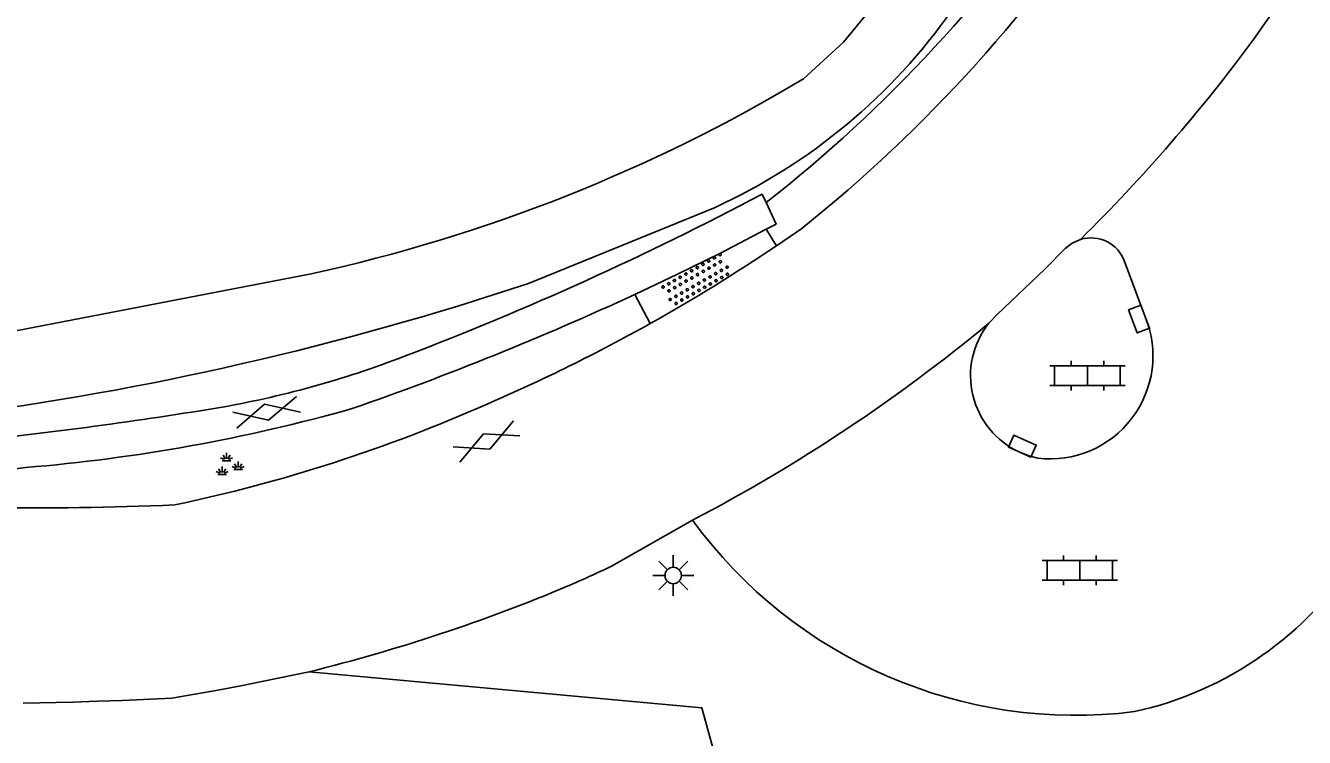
# Model space of a CAD drawing. Extents: x 131000 to 133013, y 393000 to 396501.
# Drawn here: x 131555.64 to 131594.68, y 394560.38 to 394582.1 of the extents above; entities that cross this region are included whole.
import ezdxf

# ---------------------------------------------------------------- set-up
doc = ezdxf.new("R2010")
doc.units = 0
for name, color, linetype in [('gg-knt-verharding', 7, 'Continuous'), ('gg-kntw-bovenkant insteek waterloop', 7, 'Continuous'), ('gt-symb-gesloten verharding', 7, 'Continuous'), ('gt-symb-groenvak', 7, 'Continuous'), ('gt-symb-klinker verharding', 7, 'Continuous'), ('gt-symb-kolk', 7, 'Continuous'), ('gt-symb-lichtmast', 7, 'Continuous'), ('gt-symb-overige verharding', 7, 'Continuous'), ('gx-grn-maaiveld', 7, 'Continuous')]:
    doc.layers.add(name, color=color, linetype=linetype)

# ---------------------------------------------------------------- blocks, each defined once
blk = doc.blocks.new('gt0-GESVH1')
at = {"layer": 'gt-symb-gesloten verharding'}
for p, q in [((-0.992, -0.261), (0.008, 0.239)), ((0.008, -0.261), (-0.992, 0.239)), ((0.008, 0.239), (1.008, -0.261)), ((1.008, 0.239), (0.008, -0.261))]:
    blk.add_line(p, q, dxfattribs=at)
blk = doc.blocks.new('gt0-OVH')
at = {"layer": 'gt-symb-overige verharding'}
for points in [[(-0.972, 0.298), (-0.967, 0.308), (-0.965, 0.319), (-0.966, 0.33), (-0.971, 0.34), (-0.978, 0.348), (-0.988, 0.353), (-0.999, 0.355), (-1.01, 0.354), (-1.02, 0.349), (-1.028, 0.342), (-1.033, 0.332), (-1.035, 0.321), (-1.034, 0.31), (-1.029, 0.3), (-1.022, 0.292), (-1.012, 0.287), (-1.001, 0.285), (-0.99, 0.286), (-0.98, 0.291)], [(-0.872, 0.106), (-0.867, 0.116), (-0.865, 0.126), (-0.866, 0.137), (-0.871, 0.147), (-0.878, 0.156), (-0.888, 0.161), (-0.899, 0.163), (-0.91, 0.162), (-0.92, 0.157), (-0.928, 0.15), (-0.933, 0.14), (-0.935, 0.129), (-0.934, 0.118), (-0.929, 0.108), (-0.922, 0.1), (-0.912, 0.095), (-0.901, 0.092), (-0.89, 0.094), (-0.88, 0.098)], [(-0.772, 0.298), (-0.767, 0.308), (-0.765, 0.319), (-0.766, 0.33), (-0.771, 0.34), (-0.778, 0.348), (-0.788, 0.353), (-0.799, 0.355), (-0.81, 0.354), (-0.82, 0.349), (-0.828, 0.342), (-0.833, 0.332), (-0.835, 0.321), (-0.834, 0.31), (-0.829, 0.3), (-0.822, 0.292), (-0.812, 0.287), (-0.801, 0.285), (-0.79, 0.286), (-0.78, 0.291)], [(-0.672, 0.106), (-0.667, 0.116), (-0.665, 0.126), (-0.666, 0.137), (-0.671, 0.147), (-0.678, 0.156), (-0.688, 0.161), (-0.699, 0.163), (-0.71, 0.162), (-0.72, 0.157), (-0.728, 0.15), (-0.733, 0.14), (-0.735, 0.129), (-0.734, 0.118), (-0.729, 0.108), (-0.722, 0.1), (-0.712, 0.095), (-0.701, 0.092), (-0.69, 0.094), (-0.68, 0.098)], [(-0.572, 0.298), (-0.567, 0.308), (-0.565, 0.319), (-0.566, 0.33), (-0.571, 0.34), (-0.578, 0.348), (-0.588, 0.353), (-0.599, 0.355), (-0.61, 0.354), (-0.62, 0.349), (-0.628, 0.342), (-0.633, 0.332), (-0.635, 0.321), (-0.634, 0.31), (-0.629, 0.3), (-0.622, 0.292), (-0.612, 0.287), (-0.601, 0.285), (-0.59, 0.286), (-0.58, 0.291)], [(-0.472, 0.106), (-0.467, 0.116), (-0.465, 0.126), (-0.466, 0.137), (-0.471, 0.147), (-0.478, 0.156), (-0.488, 0.161), (-0.499, 0.163), (-0.51, 0.162), (-0.52, 0.157), (-0.528, 0.15), (-0.533, 0.14), (-0.535, 0.129), (-0.534, 0.118), (-0.529, 0.108), (-0.522, 0.1), (-0.512, 0.095), (-0.501, 0.092), (-0.49, 0.094), (-0.48, 0.098)], [(-0.372, 0.298), (-0.367, 0.308), (-0.365, 0.319), (-0.366, 0.33), (-0.371, 0.34), (-0.378, 0.348), (-0.388, 0.353), (-0.399, 0.355), (-0.41, 0.354), (-0.42, 0.349), (-0.428, 0.342), (-0.433, 0.332), (-0.435, 0.321), (-0.434, 0.31), (-0.429, 0.3), (-0.422, 0.292), (-0.412, 0.287), (-0.401, 0.285), (-0.39, 0.286), (-0.38, 0.291)], [(-0.272, 0.106), (-0.267, 0.116), (-0.265, 0.126), (-0.266, 0.137), (-0.271, 0.147), (-0.278, 0.156), (-0.288, 0.161), (-0.299, 0.163), (-0.31, 0.162), (-0.32, 0.157), (-0.328, 0.15), (-0.333, 0.14), (-0.335, 0.129), (-0.334, 0.118), (-0.329, 0.108), (-0.322, 0.1), (-0.312, 0.095), (-0.301, 0.092), (-0.29, 0.094), (-0.28, 0.098)], [(-0.172, 0.298), (-0.167, 0.308), (-0.165, 0.319), (-0.166, 0.33), (-0.171, 0.34), (-0.178, 0.348), (-0.188, 0.353), (-0.199, 0.355), (-0.21, 0.354), (-0.22, 0.349), (-0.228, 0.342), (-0.233, 0.332), (-0.235, 0.321), (-0.234, 0.31), (-0.229, 0.3), (-0.222, 0.292), (-0.212, 0.287), (-0.201, 0.285), (-0.19, 0.286), (-0.18, 0.291)], [(-0.072, 0.106), (-0.067, 0.116), (-0.065, 0.126), (-0.066, 0.137), (-0.071, 0.147), (-0.078, 0.156), (-0.088, 0.161), (-0.099, 0.163), (-0.11, 0.162), (-0.12, 0.157), (-0.128, 0.15), (-0.133, 0.14), (-0.135, 0.129), (-0.134, 0.118), (-0.129, 0.108), (-0.122, 0.1), (-0.112, 0.095), (-0.101, 0.092), (-0.09, 0.094), (-0.08, 0.098)], [(0.028, 0.298), (0.033, 0.308), (0.035, 0.319), (0.034, 0.33), (0.029, 0.34), (0.022, 0.348), (0.012, 0.353), (0.001, 0.355), (-0.01, 0.354), (-0.02, 0.349), (-0.028, 0.342), (-0.033, 0.332), (-0.035, 0.321), (-0.034, 0.31), (-0.029, 0.3), (-0.022, 0.292), (-0.012, 0.287), (-0.001, 0.285), (0.01, 0.286), (0.02, 0.291)], [(0.128, 0.106), (0.133, 0.116), (0.135, 0.126), (0.134, 0.137), (0.129, 0.147), (0.122, 0.156), (0.112, 0.161), (0.101, 0.163), (0.09, 0.162), (0.08, 0.157), (0.072, 0.15), (0.067, 0.14), (0.065, 0.129), (0.066, 0.118), (0.071, 0.108), (0.078, 0.1), (0.088, 0.095), (0.099, 0.092), (0.11, 0.094), (0.12, 0.098)], [(0.228, 0.298), (0.233, 0.308), (0.235, 0.319), (0.234, 0.33), (0.229, 0.34), (0.222, 0.348), (0.212, 0.353), (0.201, 0.355), (0.19, 0.354), (0.18, 0.349), (0.172, 0.342), (0.167, 0.332), (0.165, 0.321), (0.166, 0.31), (0.171, 0.3), (0.178, 0.292), (0.188, 0.287), (0.199, 0.285), (0.21, 0.286), (0.22, 0.291)], [(0.328, 0.106), (0.333, 0.116), (0.335, 0.126), (0.334, 0.137), (0.329, 0.147), (0.322, 0.156), (0.312, 0.161), (0.301, 0.163), (0.29, 0.162), (0.28, 0.157), (0.272, 0.15), (0.267, 0.14), (0.265, 0.129), (0.266, 0.118), (0.271, 0.108), (0.278, 0.1), (0.288, 0.095), (0.299, 0.092), (0.31, 0.094), (0.32, 0.098)], [(0.428, 0.298), (0.433, 0.308), (0.435, 0.319), (0.434, 0.33), (0.429, 0.34), (0.422, 0.348), (0.412, 0.353), (0.401, 0.355), (0.39, 0.354), (0.38, 0.349), (0.372, 0.342), (0.367, 0.332), (0.365, 0.321), (0.366, 0.31), (0.371, 0.3), (0.378, 0.292), (0.388, 0.287), (0.399, 0.285), (0.41, 0.286), (0.42, 0.291)], [(0.528, 0.106), (0.533, 0.116), (0.535, 0.126), (0.534, 0.137), (0.529, 0.147), (0.522, 0.156), (0.512, 0.161), (0.501, 0.163), (0.49, 0.162), (0.48, 0.157), (0.472, 0.15), (0.467, 0.14), (0.465, 0.129), (0.466, 0.118), (0.471, 0.108), (0.478, 0.1), (0.488, 0.095), (0.499, 0.092), (0.51, 0.094), (0.52, 0.098)], [(0.628, 0.298), (0.633, 0.308), (0.635, 0.319), (0.634, 0.33), (0.629, 0.34), (0.622, 0.348), (0.612, 0.353), (0.601, 0.355), (0.59, 0.354), (0.58, 0.349), (0.572, 0.342), (0.567, 0.332), (0.565, 0.321), (0.566, 0.31), (0.571, 0.3), (0.578, 0.292), (0.588, 0.287), (0.599, 0.285), (0.61, 0.286), (0.62, 0.291)], [(0.728, 0.106), (0.733, 0.116), (0.735, 0.126), (0.734, 0.137), (0.729, 0.147), (0.722, 0.156), (0.712, 0.161), (0.701, 0.163), (0.69, 0.162), (0.68, 0.157), (0.672, 0.15), (0.667, 0.14), (0.665, 0.129), (0.666, 0.118), (0.671, 0.108), (0.678, 0.1), (0.688, 0.095), (0.699, 0.092), (0.71, 0.094), (0.72, 0.098)], [(0.828, 0.298), (0.833, 0.308), (0.835, 0.319), (0.834, 0.33), (0.829, 0.34), (0.822, 0.348), (0.812, 0.353), (0.801, 0.355), (0.79, 0.354), (0.78, 0.349), (0.772, 0.342), (0.767, 0.332), (0.765, 0.321), (0.766, 0.31), (0.771, 0.3), (0.778, 0.292), (0.788, 0.287), (0.799, 0.285), (0.81, 0.286), (0.82, 0.291)], [(0.928, 0.106), (0.933, 0.116), (0.935, 0.126), (0.934, 0.137), (0.929, 0.147), (0.922, 0.156), (0.912, 0.161), (0.901, 0.163), (0.89, 0.162), (0.88, 0.157), (0.872, 0.15), (0.867, 0.14), (0.865, 0.129), (0.866, 0.118), (0.871, 0.108), (0.878, 0.1), (0.888, 0.095), (0.899, 0.092), (0.91, 0.094), (0.92, 0.098)], [(1.028, 0.298), (1.033, 0.308), (1.035, 0.319), (1.034, 0.33), (1.029, 0.34), (1.022, 0.348), (1.012, 0.353), (1.001, 0.355), (0.99, 0.354), (0.98, 0.349), (0.972, 0.342), (0.967, 0.332), (0.965, 0.321), (0.966, 0.31), (0.971, 0.3), (0.978, 0.292), (0.988, 0.287), (0.999, 0.285), (1.01, 0.286), (1.02, 0.291)], [(-0.972, -0.142), (-0.967, -0.132), (-0.965, -0.121), (-0.966, -0.11), (-0.971, -0.1), (-0.978, -0.092), (-0.988, -0.087), (-0.999, -0.085), (-1.01, -0.086), (-1.02, -0.091), (-1.028, -0.098), (-1.033, -0.108), (-1.035, -0.119), (-1.034, -0.13), (-1.029, -0.14), (-1.022, -0.148), (-1.012, -0.153), (-1.001, -0.155), (-0.99, -0.154), (-0.98, -0.149)], [(-0.872, -0.334), (-0.867, -0.324), (-0.865, -0.314), (-0.866, -0.303), (-0.871, -0.293), (-0.878, -0.284), (-0.888, -0.279), (-0.899, -0.277), (-0.91, -0.278), (-0.92, -0.283), (-0.928, -0.29), (-0.933, -0.3), (-0.935, -0.311), (-0.934, -0.322), (-0.929, -0.332), (-0.922, -0.34), (-0.912, -0.345), (-0.901, -0.348), (-0.89, -0.346), (-0.88, -0.342)], [(-0.772, -0.142), (-0.767, -0.132), (-0.765, -0.121), (-0.766, -0.11), (-0.771, -0.1), (-0.778, -0.092), (-0.788, -0.087), (-0.799, -0.085), (-0.81, -0.086), (-0.82, -0.091), (-0.828, -0.098), (-0.833, -0.108), (-0.835, -0.119), (-0.834, -0.13), (-0.829, -0.14), (-0.822, -0.148), (-0.812, -0.153), (-0.801, -0.155), (-0.79, -0.154), (-0.78, -0.149)], [(-0.672, -0.334), (-0.667, -0.324), (-0.665, -0.314), (-0.666, -0.303), (-0.671, -0.293), (-0.678, -0.284), (-0.688, -0.279), (-0.699, -0.277), (-0.71, -0.278), (-0.72, -0.283), (-0.728, -0.29), (-0.733, -0.3), (-0.735, -0.311), (-0.734, -0.322), (-0.729, -0.332), (-0.722, -0.34), (-0.712, -0.345), (-0.701, -0.348), (-0.69, -0.346), (-0.68, -0.342)], [(-0.572, -0.142), (-0.567, -0.132), (-0.565, -0.121), (-0.566, -0.11), (-0.571, -0.1), (-0.578, -0.092), (-0.588, -0.087), (-0.599, -0.085), (-0.61, -0.086), (-0.62, -0.091), (-0.628, -0.098), (-0.633, -0.108), (-0.635, -0.119), (-0.634, -0.13), (-0.629, -0.14), (-0.622, -0.148), (-0.612, -0.153), (-0.601, -0.155), (-0.59, -0.154), (-0.58, -0.149)], [(-0.472, -0.334), (-0.467, -0.324), (-0.465, -0.314), (-0.466, -0.303), (-0.471, -0.293), (-0.478, -0.284), (-0.488, -0.279), (-0.499, -0.277), (-0.51, -0.278), (-0.52, -0.283), (-0.528, -0.29), (-0.533, -0.3), (-0.535, -0.311), (-0.534, -0.322), (-0.529, -0.332), (-0.522, -0.34), (-0.512, -0.345), (-0.501, -0.348), (-0.49, -0.346), (-0.48, -0.342)], [(-0.372, -0.142), (-0.367, -0.132), (-0.365, -0.121), (-0.366, -0.11), (-0.371, -0.1), (-0.378, -0.092), (-0.388, -0.087), (-0.399, -0.085), (-0.41, -0.086), (-0.42, -0.091), (-0.428, -0.098), (-0.433, -0.108), (-0.435, -0.119), (-0.434, -0.13), (-0.429, -0.14), (-0.422, -0.148), (-0.412, -0.153), (-0.401, -0.155), (-0.39, -0.154), (-0.38, -0.149)], [(-0.272, -0.334), (-0.267, -0.324), (-0.265, -0.314), (-0.266, -0.303), (-0.271, -0.293), (-0.278, -0.284), (-0.288, -0.279), (-0.299, -0.277), (-0.31, -0.278), (-0.32, -0.283), (-0.328, -0.29), (-0.333, -0.3), (-0.335, -0.311), (-0.334, -0.322), (-0.329, -0.332), (-0.322, -0.34), (-0.312, -0.345), (-0.301, -0.348), (-0.29, -0.346), (-0.28, -0.342)], [(-0.172, -0.142), (-0.167, -0.132), (-0.165, -0.121), (-0.166, -0.11), (-0.171, -0.1), (-0.178, -0.092), (-0.188, -0.087), (-0.199, -0.085), (-0.21, -0.086), (-0.22, -0.091), (-0.228, -0.098), (-0.233, -0.108), (-0.235, -0.119), (-0.234, -0.13), (-0.229, -0.14), (-0.222, -0.148), (-0.212, -0.153), (-0.201, -0.155), (-0.19, -0.154), (-0.18, -0.149)], [(-0.072, -0.334), (-0.067, -0.324), (-0.065, -0.314), (-0.066, -0.303), (-0.071, -0.293), (-0.078, -0.284), (-0.088, -0.279), (-0.099, -0.277), (-0.11, -0.278), (-0.12, -0.283), (-0.128, -0.29), (-0.133, -0.3), (-0.135, -0.311), (-0.134, -0.322), (-0.129, -0.332), (-0.122, -0.34), (-0.112, -0.345), (-0.101, -0.348), (-0.09, -0.346), (-0.08, -0.342)], [(0.028, -0.142), (0.033, -0.132), (0.035, -0.121), (0.034, -0.11), (0.029, -0.1), (0.022, -0.092), (0.012, -0.087), (0.001, -0.085), (-0.01, -0.086), (-0.02, -0.091), (-0.028, -0.098), (-0.033, -0.108), (-0.035, -0.119), (-0.034, -0.13), (-0.029, -0.14), (-0.022, -0.148), (-0.012, -0.153), (-0.001, -0.155), (0.01, -0.154), (0.02, -0.149)], [(0.128, -0.334), (0.133, -0.324), (0.135, -0.314), (0.134, -0.303), (0.129, -0.293), (0.122, -0.284), (0.112, -0.279), (0.101, -0.277), (0.09, -0.278), (0.08, -0.283), (0.072, -0.29), (0.067, -0.3), (0.065, -0.311), (0.066, -0.322), (0.071, -0.332), (0.078, -0.34), (0.088, -0.345), (0.099, -0.348), (0.11, -0.346), (0.12, -0.342)], [(0.228, -0.142), (0.233, -0.132), (0.235, -0.121), (0.234, -0.11), (0.229, -0.1), (0.222, -0.092), (0.212, -0.087), (0.201, -0.085), (0.19, -0.086), (0.18, -0.091), (0.172, -0.098), (0.167, -0.108), (0.165, -0.119), (0.166, -0.13), (0.171, -0.14), (0.178, -0.148), (0.188, -0.153), (0.199, -0.155), (0.21, -0.154), (0.22, -0.149)], [(0.328, -0.334), (0.333, -0.324), (0.335, -0.314), (0.334, -0.303), (0.329, -0.293), (0.322, -0.284), (0.312, -0.279), (0.301, -0.277), (0.29, -0.278), (0.28, -0.283), (0.272, -0.29), (0.267, -0.3), (0.265, -0.311), (0.266, -0.322), (0.271, -0.332), (0.278, -0.34), (0.288, -0.345), (0.299, -0.348), (0.31, -0.346), (0.32, -0.342)], [(0.428, -0.142), (0.433, -0.132), (0.435, -0.121), (0.434, -0.11), (0.429, -0.1), (0.422, -0.092), (0.412, -0.087), (0.401, -0.085), (0.39, -0.086), (0.38, -0.091), (0.372, -0.098), (0.367, -0.108), (0.365, -0.119), (0.366, -0.13), (0.371, -0.14), (0.378, -0.148), (0.388, -0.153), (0.399, -0.155), (0.41, -0.154), (0.42, -0.149)], [(0.528, -0.334), (0.533, -0.324), (0.535, -0.314), (0.534, -0.303), (0.529, -0.293), (0.522, -0.284), (0.512, -0.279), (0.501, -0.277), (0.49, -0.278), (0.48, -0.283), (0.472, -0.29), (0.467, -0.3), (0.465, -0.311), (0.466, -0.322), (0.471, -0.332), (0.478, -0.34), (0.488, -0.345), (0.499, -0.348), (0.51, -0.346), (0.52, -0.342)], [(0.628, -0.142), (0.633, -0.132), (0.635, -0.121), (0.634, -0.11), (0.629, -0.1), (0.622, -0.092), (0.612, -0.087), (0.601, -0.085), (0.59, -0.086), (0.58, -0.091), (0.572, -0.098), (0.567, -0.108), (0.565, -0.119), (0.566, -0.13), (0.571, -0.14), (0.578, -0.148), (0.588, -0.153), (0.599, -0.155), (0.61, -0.154), (0.62, -0.149)], [(0.728, -0.334), (0.733, -0.324), (0.735, -0.314), (0.734, -0.303), (0.729, -0.293), (0.722, -0.284), (0.712, -0.279), (0.701, -0.277), (0.69, -0.278), (0.68, -0.283), (0.672, -0.29), (0.667, -0.3), (0.665, -0.311), (0.666, -0.322), (0.671, -0.332), (0.678, -0.34), (0.688, -0.345), (0.699, -0.348), (0.71, -0.346), (0.72, -0.342)], [(0.828, -0.142), (0.833, -0.132), (0.835, -0.121), (0.834, -0.11), (0.829, -0.1), (0.822, -0.092), (0.812, -0.087), (0.801, -0.085), (0.79, -0.086), (0.78, -0.091), (0.772, -0.098), (0.767, -0.108), (0.765, -0.119), (0.766, -0.13), (0.771, -0.14), (0.778, -0.148), (0.788, -0.153), (0.799, -0.155), (0.81, -0.154), (0.82, -0.149)], [(0.928, -0.334), (0.933, -0.324), (0.935, -0.314), (0.934, -0.303), (0.929, -0.293), (0.922, -0.284), (0.912, -0.279), (0.901, -0.277), (0.89, -0.278), (0.88, -0.283), (0.872, -0.29), (0.867, -0.3), (0.865, -0.311), (0.866, -0.322), (0.871, -0.332), (0.878, -0.34), (0.888, -0.345), (0.899, -0.348), (0.91, -0.346), (0.92, -0.342)], [(1.028, -0.142), (1.033, -0.132), (1.035, -0.121), (1.034, -0.11), (1.029, -0.1), (1.022, -0.092), (1.012, -0.087), (1.001, -0.085), (0.99, -0.086), (0.98, -0.091), (0.972, -0.098), (0.967, -0.108), (0.965, -0.119), (0.966, -0.13), (0.971, -0.14), (0.978, -0.148), (0.988, -0.153), (0.999, -0.155), (1.01, -0.154), (1.02, -0.149)]]:
    blk.add_lwpolyline(points, close=True, dxfattribs=at)
blk = doc.blocks.new('gt0-KL1')
at = {"layer": 'gt-symb-klinker verharding'}
for p, q in [((-0.5, 0.3), (-0.5, 0.45)), ((0.5, 0.3), (0.5, 0.45)), ((-1.15, 0.3), (1.15, 0.3)), ((-1, -0.3), (-1, 0.3)), ((0, -0.3), (0, 0.3)), ((1, -0.3), (1, 0.3)), ((-1.15, -0.3), (1.15, -0.3)), ((-0.5, -0.45), (-0.5, -0.3)), ((0.5, -0.45), (0.5, -0.3))]:
    blk.add_line(p, q, dxfattribs=at)
blk = doc.blocks.new('gt0-KOLK')
at = {"layer": 'gt-symb-kolk'}
blk.add_lwpolyline([(0, 0), (0.375, 0), (0.375, 0.4), (-0.375, 0.4), (-0.375, 0), (0, 0)], dxfattribs=at)
blk = doc.blocks.new('gt0-LMAST')
at = {"layer": 'gt-symb-lichtmast'}
for p, q in [((-0.182, 0.173), (-0.447, 0.438)), ((-0.005, 0.246), (-0.005, 0.621)), ((0.172, 0.173), (0.437, 0.438)), ((-0.255, -0.004), (-0.63, -0.004)), ((-0.182, -0.181), (-0.447, -0.446)), ((-0.005, -0.254), (-0.005, -0.629)), ((0.437, -0.446), (0.172, -0.181)), ((0.245, -0.004), (0.62, -0.004))]:
    blk.add_line(p, q, dxfattribs=at)
blk.add_circle((-0.005, -0.004), 0.25, dxfattribs=at)
blk = doc.blocks.new('gt0-GRVAK')
at = {"layer": 'gt-symb-groenvak'}
for p, q in [((-0.047, 0.214), (-0.047, 0.393)), ((-0.11, 0.189), (-0.228, 0.24)), ((-0.182, 0.153), (0.088, 0.153)), ((-0.091, 0.211), (-0.156, 0.322)), ((-0.004, 0.211), (0.061, 0.322)), ((0.015, 0.189), (0.133, 0.24)), ((0.262, -0.052), (0.197, 0.059)), ((0.305, -0.049), (0.305, 0.13)), ((0.349, -0.052), (0.414, 0.059)), ((-0.245, -0.228), (-0.363, -0.177)), ((-0.318, -0.264), (-0.047, -0.264)), ((-0.226, -0.206), (-0.291, -0.095)), ((-0.183, -0.203), (-0.183, -0.024)), ((-0.139, -0.206), (-0.074, -0.095)), ((-0.12, -0.228), (-0.002, -0.177)), ((0.243, -0.074), (0.125, -0.023)), ((0.17, -0.11), (0.441, -0.11)), ((0.368, -0.074), (0.486, -0.023))]:
    blk.add_line(p, q, dxfattribs=at)

msp = doc.modelspace()

# ---------------------------------------------------------------- linework, layer by layer
at = {"layer": 'gg-knt-verharding'}
for p, q in [((131578.246, 394576.704), (131578.127, 394576.958)), ((131578.25, 394575.891), (131578.562, 394575.384)), ((131578.562, 394575.384), (131579.335, 394575.916)), ((131589.193, 394574.909), (131589.823, 394573.218)), ((131574.709, 394573.009), (131574.237, 394573.899)), ((131573.53, 394565.603), (131576.004, 394567.012))]:
    msp.add_line(p, q, dxfattribs=at)
for points in [[(131593.13, 394581.677), (131594.845, 394584.147), (131596.714, 394587.248)], [(131578.246, 394576.704), (131578.553, 394576.049), (131578.25, 394575.891)], [(131578.25, 394575.891), (131576.833, 394575.15), (131575.54, 394574.514), (131574.237, 394573.899)], [(131587.842, 394575.578), (131587.593, 394575.467), (131587.379, 394575.298), (131586.762, 394574.672), (131585.298, 394573.289), (131585.049, 394573.02)], [(131585.99, 394569.086), (131586.267, 394568.973), (131586.542, 394568.902)]]:
    msp.add_lwpolyline(points, dxfattribs=at)
for centre, radius, start, end in [((131551.456, 394610.952), 43.482, 308.0337, 326.4508), ((131551.356, 394610.965), 44.847, 308.6002, 327.2762), ((131551.575, 394612.365), 51.658, 314.5927, 323.5549), ((131532.412, 394663.4), 97.786, 290.84725, 297.87207), ((131548.571, 394619.727), 53.533, 299.2269, 304.0727), ((131588.162, 394574.526), 1.1, 20.3868, 106.925), ((131587.192, 394571.692), 10.774, 282.3284, 13.4263), ((131535.227, 394658.112), 92.81, 289.10956, 294.85469), ((131548.35, 394620.154), 54.013, 293.32, 299.2099), ((131552.17, 394612.706), 51.536, 297.5462, 309.6407), ((131587.054, 394571.42), 2.565, 141.407, 245.4974), ((131586.915, 394572.023), 3.144, 263.1843, 22.3319), ((131556.431, 394599.863), 29.861, 279.7008, 291.1633), ((131539.06, 394708.166), 139.547, 275.94331, 279.23843), ((131551.283, 394621.265), 52.828, 274.7332, 285.7369), ((131550.359, 394614.298), 47.843, 281.8625, 293.8864), ((131550.255, 394605.502), 37.276, 268.871, 278.3085), ((131555.877, 394669.742), 102.356, 265.89899, 272.41726), ((131587.703, 394575.525), 14.469, 216.0403, 277.1009), ((131550.086, 394615.601), 55.221, 293.6101, 295.1216), ((131551.56, 394614.091), 53.253, 283.8397, 292.8083)]:
    msp.add_arc(centre, radius, start, end, dxfattribs=at)
at = {"layer": 'gg-kntw-bovenkant insteek waterloop'}
for p, q in [((131576.691, 394576.557), (131570.994, 394574.237)), ((131547.461, 394571.267), (131564.361, 394574.528))]:
    msp.add_line(p, q, dxfattribs=at)
msp.add_lwpolyline([(131579.393, 394580.479), (131580.609, 394581.598), (131584.267, 394586.045)], dxfattribs=at)
for centre, radius, start, end in [((131569.233, 394592.87), 17.937, 294.5698, 325.0165), ((131553.685, 394623.456), 50.079, 282.3089, 300.8872), ((131541.336, 394663.128), 93.708, 277.35964, 288.45081)]:
    msp.add_arc(centre, radius, start, end, dxfattribs=at)
at = {"layer": 'gx-grn-maaiveld'}
for points in [[(131564.298, 394562.384), (131562.906, 394562.095), (131562.21, 394561.959), (131561.509, 394561.827), (131560.109, 394561.581)], [(131564.298, 394562.384), (131576.29, 394561.28), (131576.624, 394560.064), (131577.153, 394559.014), (131577.986, 394558.189), (131579.046, 394557.748), (131584.863, 394556.787), (131595.452, 394555.224), (131595.549, 394555.21)], [(131555.566, 394561.428), (131557.081, 394561.459), (131557.84, 394561.482), (131558.595, 394561.51), (131560.109, 394561.581)]]:
    msp.add_lwpolyline(points, dxfattribs=at)

# ---------------------------------------------------------------- block references
at = {"layer": 'gt-symb-gesloten verharding'}
for p, rotation in [((131562.99, 394570.314), 14.00844348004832), ((131569.705, 394569.419), 23.386642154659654)]:
    msp.add_blockref('gt0-GESVH1', p, dxfattribs=dict(at, rotation=rotation))
at = {"layer": 'gt-symb-groenvak'}
msp.add_blockref('gt0-GRVAK', (131561.825, 394568.672), dxfattribs=at)
at = {"layer": 'gt-symb-klinker verharding'}
for p in [(131588.058, 394571.422), (131587.829, 394565.482)]:
    msp.add_blockref('gt0-KL1', p, dxfattribs=at)
at = {"layer": 'gt-symb-kolk'}
for p, rotation in [((131589.823, 394573.218), 110.42861714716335), ((131585.99, 394569.086), -23.898477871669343)]:
    msp.add_blockref('gt0-KOLK', p, dxfattribs=dict(at, rotation=rotation))
at = {"layer": 'gt-symb-lichtmast'}
msp.add_blockref('gt0-LMAST', (131575.418, 394565.326), dxfattribs=at)
at = {"layer": 'gt-symb-overige verharding', "rotation": 29.588607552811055}
msp.add_blockref('gt0-OVH', (131576.131, 394574.343), dxfattribs=at)

doc.saveas('drawing.dxf')
